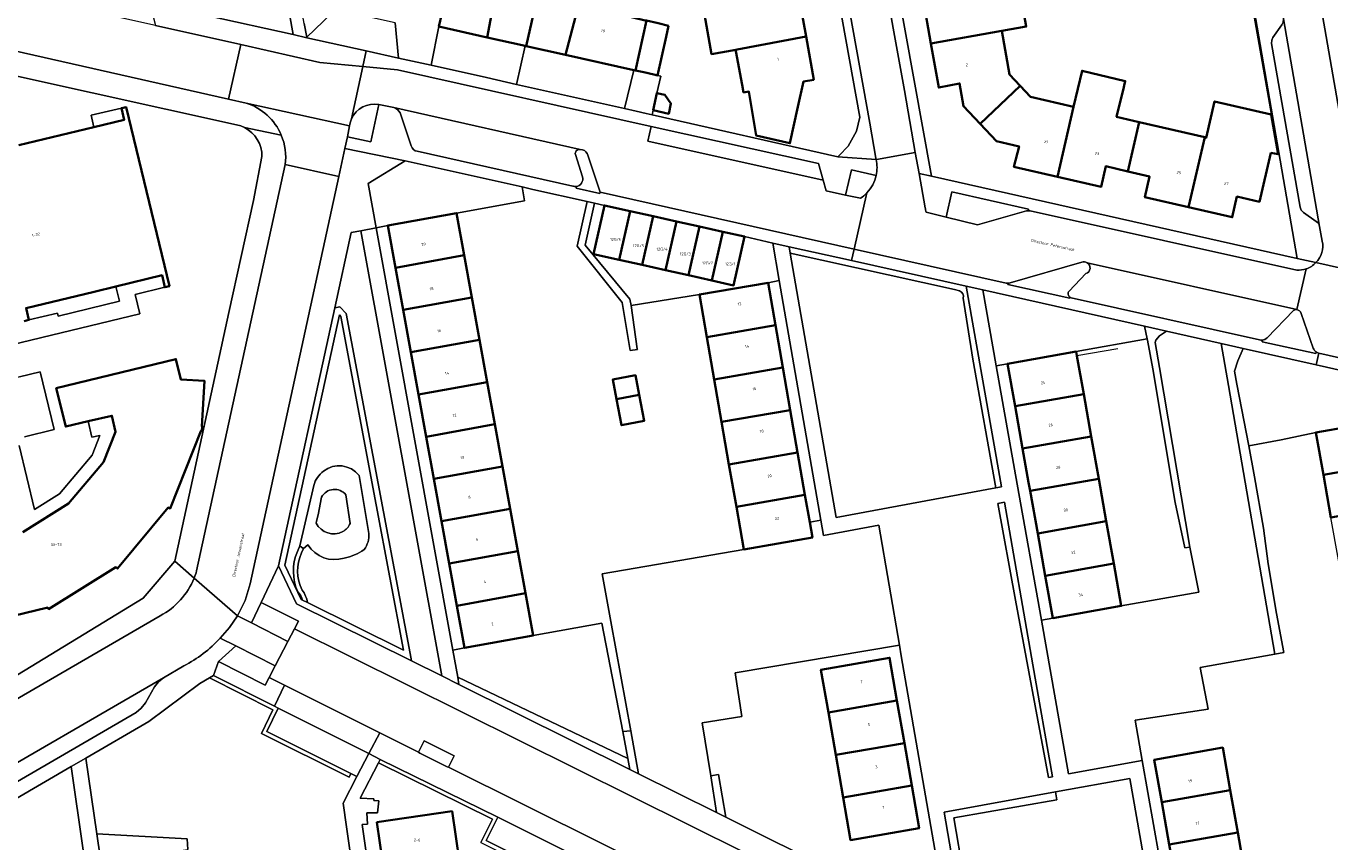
# Model space of a CAD drawing. Header units: metres. Extents: x 197700 to 204338, y 317132 to 325229.
# Tile 859 of 1056: x 203085 to 203250, y 320012 to 320115. Entities that reach past the tile are written whole.
import ezdxf
from ezdxf.enums import TextEntityAlignment as Align

# ---------------------------------------------------------------- set-up
doc = ezdxf.new("R2010")
doc.units = ezdxf.units.M
for name, color, linetype, lineweight in [('B-WE-GR-BEPLANTING_CULTUUR_BODEMBEDEKKER-GV', 90, 'Continuous', 18), ('B-WE-GR-BEPLANTING_CULTUUR_HEESTERS-GV', 90, 'Continuous', 18), ('B-WE-GR-BEPLANTING_CULTUUR_ROOS-GV', 90, 'Continuous', 18), ('B-WE-IE-TERREINAFSCHEIDING_KUNSTMATIG_HEKWERK-G', 20, 'IE-TERREINAFSCHEIDING-KUNSTMATIG', 18), ('B-WE-OG-BEBOUWING-GV', 7, 'Continuous', 35), ('B-WE-OG-BEBOUWING-T18', 10, 'Continuous', 18), ('B-WE-OG-TERREIN_CULTUURSCHEIDING-GV', 7, 'Continuous', 18), ('B-WE-OG-TERREIN_ERF-GV', 7, 'Continuous', 18), ('B-WE-OG-TOPOGRAFIE-T18', 10, 'Continuous', 18), ('B-WE-OG-WATER-GV', 130, 'Continuous', 18), ('B-WE-OG-WATER_GREPPEL-GV', 160, 'Continuous', 18), ('B-WE-OG-WATER_SLOOT-GV', 120, 'Continuous', 18), ('B-WE-VH-VERHARDING_ASFALT-GV', 252, 'Continuous', 18), ('B-WE-VH-VERHARDING_BETONSTRAATSTEEN-GV', 252, 'Continuous', 18), ('B-WE-VH-VERHARDING_GESLOTEN-GV', 252, 'Continuous', 18), ('B-WE-VH-VERHARDING_OPEN-GV', 252, 'Continuous', 18), ('B-WE-VH-VERHARDING_TEGEL-GV', 252, 'Continuous', 18)]:
    doc.layers.add(name, color=color, linetype=linetype, lineweight=lineweight)
doc.styles.add('NLCS-ISO-M200-T18', font='NLCS-ISO.ttf', dxfattribs={"height": 0.36})
doc.linetypes.add('IE-TERREINAFSCHEIDING-KUNSTMATIG', pattern='A,4,[82,NLCS.SHX,S=0.75,R=90,X=0,Y=0],4,-2', length=10)

msp = doc.modelspace()

# ---------------------------------------------------------------- linework, layer by layer
at = {"layer": 'B-WE-GR-BEPLANTING_CULTUUR_BODEMBEDEKKER-GV'}
for points in [[(203154.988, 320099.457, 0.542142), (203154.41, 320098.8)], [(203155.994, 320098.725, 0.2738649), (203155.3, 320099.4)], [(203155.296, 320096.003, -0.4734662), (203154.488, 320094.783)]]:
    msp.add_lwpolyline(points, format="xyb", dxfattribs=at)
for points in [[(203154.41, 320098.8), (203155.296, 320096.003)], [(203154.488, 320094.783), (203154.517, 320094.568), (203157.492, 320093.88), (203157.531, 320094.053), (203155.994, 320098.725)], [(203155.3, 320099.4), (203154.988, 320099.457)]]:
    msp.add_lwpolyline(points, dxfattribs=at)
for points in [[(203118.912, 320038.823), (203119.404, 320039.795), (203114.682, 320042.158), (203113.481, 320039.581), (203118.079, 320037.244)], [(203116.46, 320034.159), (203111.502, 320036.694), (203109.308, 320034.718), (203115.185, 320031.732), (203115.687, 320032.701)], [(203138.371, 320021.365), (203139.065, 320022.794), (203135.309, 320024.686), (203134.593, 320023.238), (203134.766, 320023.124), (203138.195, 320021.409)]]:
    msp.add_lwpolyline(points, close=True, dxfattribs=at)
at = {"layer": 'B-WE-GR-BEPLANTING_CULTUUR_HEESTERS-GV'}
for points in [[(203118.735, 320113.973), (203117.878, 320118.705), (203117.754, 320118.697), (203112.793, 320117.829), (203112.63, 320118.727), (203107.723, 320117.817), (203107.989, 320116.373)], [(203129.218, 320089.556), (203130.717, 320089.843), (203139.376, 320091.414), (203147.987, 320092.976), (203147.664, 320094.71), (203132.902, 320097.999), (203128.203, 320095.15)], [(203162.859, 320084.855), (203159.931, 320085.51), (203156.705, 320086.232), (203158.083, 320092.389), (203156.814, 320092.672), (203155.625, 320087.354), (203161.28, 320080.506), (203161.436, 320079.708), (203170.08, 320081.106), (203178.75, 320082.613), (203180.176, 320082.878), (203179.352, 320087.624), (203175.768, 320088.433), (203174.391, 320082.275), (203171.641, 320082.89), (203168.713, 320083.545), (203165.786, 320084.2)], [(203207.582, 320072.103), (203209.03, 320072.36), (203217.695, 320073.896), (203226.668, 320075.497), (203226.333, 320077.104), (203205.877, 320081.711)], [(203133.694, 320034.785), (203133.521, 320035.709), (203125.444, 320078.719), (203124.653, 320079.559), (203124.001, 320079.444), (203116.879, 320046.794), (203119.167, 320041.998)], [(203119.937, 320042.453), (203119.732, 320042.555), (203117.667, 320046.885), (203124.573, 320078.55), (203124.766, 320078.345), (203129.219, 320054.512), (203132.678, 320036.127), (203120.541, 320042.154)], [(203239.527, 320061.975), (203243.603, 320062.734), (203247.987, 320063.658), (203256.651, 320065.198), (203258.134, 320065.483), (203257.319, 320070.126), (203248.02, 320072.22), (203238.817, 320074.292), (203238.118, 320072.725), (203237.722, 320071.427), (203237.989, 320069.771)], [(203207.788, 320054.709), (203210.022, 320042.478), (203214.182, 320020.048), (203214.715, 320020.145), (203212.236, 320034.28), (203208.614, 320054.861)], [(203108.158, 320032.648), (203116.163, 320028.597), (203114.752, 320025.624), (203125.81, 320020.085), (203126.034, 320020.532), (203115.416, 320025.85), (203116.845, 320028.812), (203116.384, 320029.045), (203108.665, 320032.952)], [(203161.014, 320022.466), (203139.527, 320032.748), (203139.695, 320031.822), (203161.271, 320021.075)], [(203144.598, 320015.024), (203129.748, 320022.334), (203129.518, 320021.89), (203143.928, 320014.796), (203142.47, 320011.843), (203170.51, 319997.834), (203172.198, 320001.255), (203171.748, 320001.474), (203170.284, 319998.506), (203143.139, 320012.068)], [(203230.144, 319987.774), (203204.68, 320000.632), (203202.246, 320014.962), (203215.235, 320017.237), (203215.061, 320018.222), (203200.995, 320015.671), (203203.689, 319999.987), (203230.339, 319986.671)]]:
    msp.add_lwpolyline(points, close=True, dxfattribs=at)
for points in [[(203125.927, 320102.822), (203125.86, 320102.465), (203125.592, 320101.034), (203128.547, 320100.409), (203129.561, 320105.143)], [(203192.416, 320096.18), (203189.318, 320096.876), (203188.554, 320093.679), (203190.428, 320093.28)], [(203211.661, 320091.717), (203211.652, 320091.897), (203201.991, 320094.08), (203201.255, 320090.911)], [(203201.255, 320090.911), (203205.228, 320089.912), (203211.419, 320091.7)], [(203207.543, 320056.654), (203208.275, 320056.789), (203203.81, 320082.169), (203189.307, 320085.398), (203181.413, 320087.155), (203181.556, 320086.332), (203202.317, 320081.746), (203202.957, 320081.578)], [(203218.392, 320085.19), (203209.359, 320082.585)], [(203209.088, 320082.537), (203209.065, 320082.369), (203216.911, 320080.637), (203216.927, 320080.764)], [(203216.811, 320081.55), (203218.919, 320083.759)], [(203203.425, 320080.644), (203204.62, 320072.94), (203207.543, 320056.654)], [(203245.139, 320079.078), (203241.827, 320075.652)], [(203247.646, 320074.344), (203246.114, 320078.732)], [(203241.204, 320075.348), (203241.194, 320075.129), (203247.989, 320073.648), (203248.074, 320073.819)]]:
    msp.add_lwpolyline(points, dxfattribs=at)
for points in [[(203129.561, 320105.143, 0.3435449), (203126.108, 320103.331)], [(203126.108, 320103.331, 0.0444557), (203125.927, 320102.822)], [(203191.253, 320093.975, 0.1361789), (203192.416, 320096.18)], [(203190.428, 320093.28, 0.0578095), (203191.253, 320093.975)], [(203211.419, 320091.7, -0.0370077), (203211.661, 320091.717)], [(203219.096, 320085.13, 0.2442392), (203218.392, 320085.19)], [(203218.919, 320083.759, 0.6353538), (203219.096, 320085.13)], [(203209.359, 320082.585, -0.0663014), (203209.088, 320082.537)], [(203202.957, 320081.578, -0.3998282), (203203.425, 320080.644)], [(203216.927, 320080.764, -0.4784652), (203216.811, 320081.55)], [(203245.573, 320079.201, 0.1903255), (203245.139, 320079.078)], [(203246.114, 320078.732, 0.3128344), (203245.573, 320079.201)], [(203241.827, 320075.652, -0.1865154), (203241.204, 320075.348)], [(203248.074, 320073.819, -0.1586198), (203247.646, 320074.344)]]:
    msp.add_lwpolyline(points, format="xyb", dxfattribs=at)
at = {"layer": 'B-WE-GR-BEPLANTING_CULTUUR_ROOS-GV'}
msp.add_lwpolyline([(203133.694, 320034.785), (203137.505, 320032.893), (203127.283, 320089.186), (203126.074, 320088.95), (203124.001, 320079.444), (203124.653, 320079.559), (203125.444, 320078.719), (203133.521, 320035.709)], close=True, dxfattribs=at)
at = {"layer": 'B-WE-IE-TERREINAFSCHEIDING_KUNSTMATIG_HEKWERK-G'}
for points in [[(203236.476, 320116.398), (203240.002, 320117.025), (203242.325, 320103.891)], [(203222.939, 320074.249), (203217.787, 320073.377)], [(203227.38, 320071.733), (203230.218, 320054.829), (203231.431, 320049.066), (203232.054, 320049.167)], [(203239.527, 320061.975), (203243.603, 320062.734), (203247.987, 320063.658)], [(203242.815, 320035.658), (203243.951, 320035.863), (203243.021, 320040.766), (203241.968, 320047.046), (203241.353, 320051.586), (203240.237, 320058.045), (203239.527, 320061.975)], [(203223.395, 320041.732), (203233.201, 320043.462), (203232.054, 320049.167)], [(203234.362, 320028.689), (203233.373, 320033.958), (203242.815, 320035.658)]]:
    msp.add_lwpolyline(points, dxfattribs=at)
at = {"layer": 'B-WE-OG-BEBOUWING-GV'}
for points in [[(203139.04, 320122.942), (203139.426, 320122.86), (203138.021, 320116.509), (203137.531, 320116.62), (203137.163, 320114.997), (203143.274, 320113.632), (203144.933, 320122.64), (203144.297, 320122.783), (203139.95, 320123.761), (203139.287, 320123.91)], [(203148.184, 320112.535), (203150.163, 320121.282), (203150.201, 320121.455), (203144.933, 320122.64), (203143.274, 320113.632), (203148.058, 320112.563)], [(203199.33, 320112.868), (203208.303, 320114.45), (203211.387, 320114.993), (203209.913, 320123.368), (203206.816, 320122.823), (203200.493, 320121.71), (203200.984, 320118.919), (203198.345, 320118.454)], [(203150.201, 320121.455), (203150.163, 320121.282), (203148.184, 320112.535), (203153.15, 320111.425), (203155.47, 320120.269)], [(203163.235, 320115.78), (203160.266, 320116.462), (203160.779, 320119.075), (203155.47, 320120.269), (203153.15, 320111.425), (203161.785, 320109.496), (203161.984, 320109.452), (203163.377, 320115.747)], [(203182.59, 320119.059), (203173.711, 320117.362), (203173.76, 320117.092), (203170.722, 320116.542), (203171.612, 320111.509), (203174.672, 320112.05), (203174.87, 320112.085), (203183.551, 320113.736)], [(203166.189, 320115.101), (203164.848, 320115.409), (203163.377, 320115.747), (203161.984, 320109.452), (203163.055, 320109.212), (203164.311, 320108.932), (203164.789, 320108.825), (203165.878, 320113.705)], [(203175.488, 320107.608), (203175.663, 320106.659), (203176.327, 320106.778), (203177.258, 320101.213), (203181.519, 320100.235), (203182.521, 320104.849), (203183.213, 320108.043), (203184.537, 320108.28), (203183.551, 320113.736), (203174.87, 320112.085), (203174.672, 320112.05), (203174.702, 320111.885)], [(203210.625, 320107.508), (203209.285, 320108.922), (203208.303, 320114.45), (203199.33, 320112.868), (203200.315, 320107.281), (203202.962, 320107.81), (203203.463, 320104.917), (203205.546, 320102.711)], [(203223.754, 320107.532), (203223.89, 320108.099), (203218.449, 320109.403), (203217.374, 320104.859), (203215.326, 320095.992), (203220.833, 320094.72), (203221.436, 320097.331), (203224.206, 320096.683), (203225.666, 320102.924), (203222.809, 320103.591), (203223.706, 320107.334)], [(203210.625, 320107.508), (203205.546, 320102.711), (203207.628, 320100.506), (203210.472, 320099.845), (203209.819, 320097.264), (203215.326, 320095.992), (203217.374, 320104.859), (203211.931, 320106.13)], [(203164.223, 320104.411), (203166.195, 320103.973), (203166.484, 320105.279), (203165.689, 320106.355), (203164.704, 320106.574)], [(203242.297, 320099.041), (203243.218, 320098.845), (203242.325, 320103.891), (203235.178, 320105.524), (203234.132, 320100.947), (203233.933, 320100.994), (203231.892, 320092.151), (203237.41, 320090.877), (203238.012, 320093.489), (203240.842, 320092.835)], [(203225.666, 320102.924), (203224.206, 320096.683), (203226.976, 320096.035), (203226.374, 320093.424), (203231.892, 320092.151), (203233.933, 320100.994)], [(203161.32, 320091.665), (203158.083, 320092.389), (203156.705, 320086.232), (203159.931, 320085.51)], [(203131.686, 320084.501), (203140.345, 320086.072), (203139.376, 320091.414), (203130.717, 320089.843)], [(203162.859, 320084.855), (203164.248, 320091.01), (203161.32, 320091.665), (203159.931, 320085.51)], [(203164.248, 320091.01), (203162.859, 320084.855), (203165.786, 320084.2), (203167.175, 320090.355)], [(203167.175, 320090.355), (203165.786, 320084.2), (203168.713, 320083.545), (203170.102, 320089.7)], [(203171.641, 320082.89), (203173.03, 320089.045), (203170.102, 320089.7), (203168.713, 320083.545)], [(203171.641, 320082.89), (203174.391, 320082.275), (203175.768, 320088.433), (203173.03, 320089.045)], [(203140.345, 320086.072), (203131.686, 320084.501), (203132.655, 320079.159), (203141.314, 320080.73)], [(203171.014, 320075.737), (203179.684, 320077.244), (203178.75, 320082.613), (203170.08, 320081.106)], [(203133.624, 320073.817), (203142.284, 320075.388), (203141.314, 320080.73), (203132.655, 320079.159)], [(203171.948, 320070.368), (203180.617, 320071.876), (203179.684, 320077.244), (203171.014, 320075.737)], [(203142.284, 320075.388), (203133.624, 320073.817), (203134.593, 320068.475), (203143.253, 320070.046)], [(203218.645, 320068.535), (203217.787, 320073.377), (203217.695, 320073.896), (203209.03, 320072.36), (203209.98, 320066.999)], [(203162.465, 320068.428), (203161.985, 320070.904), (203159.128, 320070.35), (203159.607, 320067.874)], [(203180.617, 320071.876), (203171.948, 320070.368), (203172.881, 320065), (203181.551, 320066.507)], [(203135.562, 320063.134), (203144.222, 320064.705), (203143.253, 320070.046), (203134.593, 320068.475)], [(203159.607, 320067.874), (203160.244, 320064.591), (203163.101, 320065.144), (203162.465, 320068.428)], [(203210.93, 320061.638), (203219.595, 320063.174), (203218.645, 320068.535), (203209.98, 320066.999)], [(203173.815, 320059.631), (203182.485, 320061.139), (203181.551, 320066.507), (203172.881, 320065)], [(203144.222, 320064.705), (203135.562, 320063.134), (203136.532, 320057.792), (203145.191, 320059.363)], [(203257.604, 320059.838), (203256.651, 320065.198), (203247.987, 320063.658), (203248.94, 320058.297)], [(203219.595, 320063.174), (203210.93, 320061.638), (203211.688, 320057.359), (203211.88, 320056.278), (203220.545, 320057.813)], [(203182.485, 320061.139), (203173.815, 320059.631), (203174.748, 320054.263), (203183.418, 320055.77)], [(203146.16, 320054.021), (203145.191, 320059.363), (203136.532, 320057.792), (203137.501, 320052.45)], [(203257.604, 320059.838), (203248.94, 320058.297), (203249.893, 320052.937), (203258.557, 320054.478)], [(203221.495, 320052.453), (203220.545, 320057.813), (203211.88, 320056.278), (203212.83, 320050.917)], [(203183.418, 320055.77), (203174.748, 320054.263), (203175.682, 320048.894), (203184.352, 320050.402), (203184.019, 320052.316)], [(203138.47, 320047.108), (203147.129, 320048.679), (203146.16, 320054.021), (203137.501, 320052.45)], [(203213.78, 320045.556), (203222.445, 320047.092), (203221.495, 320052.453), (203212.83, 320050.917)], [(203147.129, 320048.679), (203138.47, 320047.108), (203139.439, 320041.766), (203148.098, 320043.337)], [(203222.445, 320047.092), (203213.78, 320045.556), (203214.73, 320040.196), (203223.395, 320041.732)], [(203149.067, 320037.996), (203148.098, 320043.337), (203139.439, 320041.766), (203140.408, 320036.425)], [(203195.042, 320029.789), (203194.107, 320035.176), (203185.437, 320033.671), (203186.373, 320028.284)], [(203187.308, 320022.898), (203195.978, 320024.403), (203195.042, 320029.789), (203186.373, 320028.284)], [(203195.978, 320024.403), (203187.308, 320022.898), (203188.243, 320017.51), (203196.913, 320019.016)], [(203228.506, 320016.921), (203237.172, 320018.454), (203236.223, 320023.818), (203227.557, 320022.285)], [(203196.913, 320019.016), (203188.243, 320017.51), (203189.178, 320012.125), (203197.848, 320013.63)], [(203229.456, 320011.557), (203238.122, 320013.09), (203237.172, 320018.454), (203228.506, 320016.921)], [(203140.223, 320006.161), (203138.826, 320015.773), (203129.33, 320014.389), (203130.845, 320003.957), (203140.342, 320005.341)], [(203229.456, 320011.557), (203230.405, 320006.193), (203239.071, 320007.726), (203238.122, 320013.09)]]:
    msp.add_lwpolyline(points, close=True, dxfattribs=at)
for points in [[(203084.754, 320077.756), (203085.349, 320077.899), (203084.984, 320079.402), (203093.569, 320081.468), (203096.342, 320082.134), (203102.163, 320083.546), (203102.509, 320082.04), (203103.108, 320082.183), (203097.646, 320104.792), (203097.043, 320104.674), (203097.398, 320103.218), (203093.562, 320102.296), (203084.062, 320100.011)], [(203077.783, 320039.131), (203087.712, 320041.528), (203087.834, 320041.342), (203096.326, 320046.635), (203096.539, 320046.469), (203102.956, 320054.165), (203103.211, 320054.068), (203107.058, 320063.838), (203107.163, 320063.817), (203107.292, 320064.423), (203107.19, 320064.445), (203107.526, 320070.219), (203104.532, 320070.388), (203103.915, 320072.947), (203088.796, 320069.273), (203090, 320064.418), (203092.84, 320065.08), (203095.84, 320065.779), (203096.301, 320063.743), (203094.764, 320059.937), (203090.351, 320054.672), (203084.567, 320051.057)]]:
    msp.add_lwpolyline(points, dxfattribs=at)
at = {"layer": 'B-WE-OG-TERREIN_CULTUURSCHEIDING-GV'}
for points in [[(203181.556, 320086.332), (203187.348, 320052.93), (203207.543, 320056.654), (203204.62, 320072.94), (203203.425, 320080.644)], [(203202.957, 320081.578), (203202.317, 320081.746), (203181.556, 320086.332)], [(203120.541, 320042.154), (203132.678, 320036.127), (203129.219, 320054.512), (203124.766, 320078.345), (203124.573, 320078.55), (203117.667, 320046.885), (203119.732, 320042.555), (203119.937, 320042.453)], [(203127.068, 320058.243), (203128.302, 320050.917)], [(203119.277, 320048.633), (203119.57, 320049.319), (203121.34, 320056.966)], [(203120.607, 320049.475), (203120.05, 320048.992), (203119.802, 320048.452)], [(203127.474, 320000), (203125.479, 320013.802), (203125.045, 320016.788), (203126.768, 320020.165), (203126.034, 320020.532), (203125.81, 320020.085), (203114.752, 320025.624), (203116.163, 320028.597), (203108.158, 320032.648), (203106.939, 320031.917), (203100.484, 320027.145), (203092.553, 320022.499), (203093.942, 320012.91), (203105.354, 320012.282), (203105.443, 320010.946)], [(203142.47, 320011.843), (203143.928, 320014.796), (203129.518, 320021.89), (203127.203, 320017.426), (203128.925, 320017.345), (203128.937, 320017.128), (203129.544, 320017.088), (203129.399, 320015.585), (203128.05, 320015.573), (203128.129, 320014.125), (203127.439, 320014.104), (203133.439, 319972.413)], [(203130.845, 320003.957), (203129.33, 320014.389), (203138.826, 320015.773), (203140.223, 320006.161)]]:
    msp.add_lwpolyline(points, dxfattribs=at)
for points in [[(203203.425, 320080.644, 0.3998282), (203202.957, 320081.578)], [(203122.567, 320058.79, -0.407528), (203127.068, 320058.243)], [(203121.34, 320056.966, -0.1694426), (203122.567, 320058.79)], [(203125.18, 320047.798, -0.3487924), (203120.607, 320049.475)], [(203128.302, 320050.917, -0.1940243), (203127.698, 320048.866)], [(203119.336, 320043.506, -0.2135672), (203119.277, 320048.633)], [(203119.802, 320048.452, 0.2293164), (203119.876, 320043.742)], [(203127.698, 320048.866, -0.1071538), (203125.18, 320047.798)], [(203119.937, 320042.453, 0.1087508), (203119.336, 320043.506)], [(203119.876, 320043.742, -0.1248418), (203120.541, 320042.154)]]:
    msp.add_lwpolyline(points, format="xyb", dxfattribs=at)
for points in [[(203234.362, 320028.689), (203233.373, 320033.958), (203242.815, 320035.658), (203236.934, 320069.6), (203236.029, 320074.92), (203229.117, 320076.483), (203228.244, 320075.898), (203227.744, 320075.344), (203227.689, 320075.057), (203228.243, 320071.884), (203232.054, 320049.167), (203233.201, 320043.462), (203223.395, 320041.732), (203214.73, 320040.196), (203213.29, 320039.941), (203216.739, 320020.51), (203226.043, 320022.188), (203225.133, 320027.308)], [(203171.507, 320020.273), (203170.427, 320026.967), (203175.446, 320027.756), (203174.598, 320033.269), (203195.346, 320036.764), (203192.753, 320051.936), (203185.77, 320050.648), (203185.435, 320052.577), (203184.019, 320052.316), (203184.352, 320050.402), (203175.682, 320048.894), (203157.793, 320045.79), (203158.894, 320039.776), (203161.401, 320025.964), (203162.387, 320020.519), (203172.249, 320015.607)], [(203140.408, 320036.425), (203138.911, 320036.145), (203139.527, 320032.748), (203161.014, 320022.466), (203160.383, 320025.874), (203157.741, 320039.57), (203149.067, 320037.996)], [(203090.696, 320021.441), (203083.699, 320017.361), (203077.706, 320014.047), (203075.826, 320012.861), (203074.982, 320008.375), (203074.838, 320007.613), (203083.101, 319993.085), (203089.072, 319982.588), (203091.773, 319977.839), (203093.87, 319978.187), (203094.444, 319978.283), (203096.814, 319978.677), (203096.78, 319978.923), (203093.765, 320000)], [(203215.061, 320018.222), (203215.235, 320017.237), (203202.246, 320014.962), (203204.68, 320000.632), (203230.144, 319987.774), (203227.988, 320000), (203224.472, 320019.929)]]:
    msp.add_lwpolyline(points, close=True, dxfattribs=at)
at = {"layer": 'B-WE-OG-TERREIN_ERF-GV'}
for points in [[(203166.189, 320115.101), (203165.878, 320113.705), (203164.789, 320108.825), (203165.184, 320108.737), (203164.704, 320106.574), (203165.689, 320106.355), (203166.484, 320105.279), (203166.195, 320103.973), (203164.223, 320104.411), (203164.092, 320103.83), (203187.58, 320098.538), (203187.74, 320098.705), (203188.88, 320099.888), (203189.919, 320101.787), (203190.352, 320103.525), (203178.968, 320166.716)], [(203188.382, 320157.074), (203199.397, 320096.059), (203245.638, 320085.669), (203245.636, 320085.678), (203240.182, 320117.107)], [(203209.913, 320123.368), (203211.387, 320114.993), (203208.303, 320114.45), (203209.285, 320108.922), (203210.625, 320107.508), (203211.931, 320106.13), (203217.374, 320104.859), (203218.449, 320109.403), (203223.89, 320108.099), (203223.754, 320107.532), (203223.706, 320107.334), (203222.809, 320103.591), (203225.666, 320102.924), (203233.933, 320100.994), (203234.132, 320100.947), (203235.178, 320105.524), (203242.325, 320103.891), (203243.218, 320098.845), (203242.297, 320099.041), (203240.842, 320092.835), (203238.012, 320093.489), (203237.41, 320090.877), (203231.892, 320092.151), (203226.374, 320093.424), (203226.976, 320096.035), (203224.206, 320096.683), (203221.436, 320097.331), (203220.833, 320094.72), (203215.326, 320095.992), (203209.819, 320097.264), (203210.472, 320099.845), (203207.628, 320100.506), (203205.546, 320102.711), (203203.463, 320104.917), (203202.962, 320107.81), (203200.315, 320107.281), (203199.33, 320112.868), (203198.345, 320118.454)], [(203182.59, 320119.059), (203183.551, 320113.736), (203184.537, 320108.28), (203183.213, 320108.043), (203182.521, 320104.849), (203181.519, 320100.235), (203177.258, 320101.213), (203176.327, 320106.778), (203175.663, 320106.659), (203175.488, 320107.608), (203174.702, 320111.885), (203174.672, 320112.05), (203171.612, 320111.509), (203170.722, 320116.542)], [(203120.14, 320115.366), (203120.451, 320113.675), (203124.605, 320117.601)], [(203131.634, 320115.452), (203132.05, 320111.012), (203136.17, 320110.098), (203137.163, 320114.997), (203137.531, 320116.62)], [(203111.975, 320102.482), (203084.035, 320108.698), (203076.271, 320110.45), (203074.733, 320110.524), (203073.221, 320110.233), (203072.694, 320110.072), (203072.472, 320109.972), (203072.283, 320109.821), (203072.044, 320109.403), (203072.037, 320108.923), (203072.507, 320106.968)], [(203084.062, 320100.011), (203093.562, 320102.296), (203093.19, 320103.794), (203097.043, 320104.674), (203097.646, 320104.792), (203103.108, 320082.183), (203102.509, 320082.04), (203098.761, 320081.133), (203099.368, 320078.691), (203083.152, 320074.758)], [(203072.175, 320025.882), (203099.787, 320042.708), (203103.763, 320047.417), (203110.612, 320078.854), (203113.717, 320093.019), (203114.798, 320098.557)], [(203084.104, 320062.011), (203086.051, 320053.939), (203089.221, 320055.928), (203093.315, 320060.813), (203094.285, 320063.306), (203093.295, 320063.08), (203092.84, 320065.08), (203090, 320064.418), (203088.796, 320069.273), (203103.915, 320072.947), (203104.532, 320070.388), (203107.526, 320070.219), (203107.19, 320064.445), (203107.292, 320064.423), (203107.163, 320063.817), (203107.058, 320063.838), (203103.211, 320054.068), (203102.956, 320054.165), (203096.539, 320046.469), (203096.326, 320046.635), (203087.834, 320041.342), (203087.712, 320041.528), (203077.783, 320039.131)], [(203084.137, 320070.709), (203086.776, 320071.332), (203088.537, 320064.049), (203084.783, 320063.127)], [(203255.844, 320010.438), (203253.982, 320021.423), (203255.181, 320021.645), (203253.705, 320031.498), (203252.752, 320036.858), (203251.799, 320042.218), (203250.846, 320047.577), (203249.893, 320052.937), (203248.94, 320058.297), (203247.987, 320063.658), (203243.603, 320062.734), (203239.527, 320061.975), (203240.237, 320058.045), (203241.353, 320051.586), (203241.968, 320047.046), (203243.021, 320040.766), (203243.951, 320035.863), (203242.815, 320035.658), (203233.373, 320033.958), (203234.362, 320028.689), (203225.133, 320027.308), (203226.043, 320022.188), (203231.746, 319989.836)], [(203229.456, 320011.557), (203228.506, 320016.921), (203227.557, 320022.285), (203236.223, 320023.818), (203237.172, 320018.454), (203238.122, 320013.09), (203239.071, 320007.726)]]:
    msp.add_lwpolyline(points, dxfattribs=at)
for points in [[(203127.976, 320111.916), (203132.05, 320111.012), (203131.634, 320115.452), (203125.719, 320116.762), (203124.605, 320117.601), (203120.451, 320113.675), (203120.468, 320113.582)], [(203148.058, 320112.563), (203143.274, 320113.632), (203137.163, 320114.997), (203136.17, 320110.098), (203143.166, 320108.545), (203146.962, 320107.69)], [(203148.184, 320112.535), (203148.058, 320112.563), (203146.962, 320107.69), (203160.602, 320104.616), (203161.785, 320109.496), (203153.15, 320111.425)], [(203162.08, 320104.283), (203163.329, 320104.002), (203164.092, 320103.83), (203164.223, 320104.411), (203164.704, 320106.574), (203165.184, 320108.737), (203164.789, 320108.825), (203164.311, 320108.932), (203163.055, 320109.212), (203161.984, 320109.452), (203161.785, 320109.496), (203160.602, 320104.616)], [(203097.043, 320104.674), (203093.19, 320103.794), (203093.562, 320102.296), (203097.398, 320103.218)], [(203145.191, 320059.363), (203146.16, 320054.021), (203147.129, 320048.679), (203148.098, 320043.337), (203149.067, 320037.996), (203157.741, 320039.57), (203160.383, 320025.874), (203161.401, 320025.964), (203158.894, 320039.776), (203157.793, 320045.79), (203175.682, 320048.894), (203174.748, 320054.263), (203173.815, 320059.631), (203172.881, 320065), (203171.948, 320070.368), (203171.014, 320075.737), (203170.08, 320081.106), (203161.436, 320079.708), (203162.22, 320074.262), (203162.235, 320074.156), (203161.311, 320074.043), (203160.335, 320080.099), (203154.645, 320087.226), (203155.88, 320092.88), (203149.031, 320094.406), (203147.664, 320094.71), (203147.987, 320092.976), (203139.376, 320091.414), (203140.345, 320086.072), (203141.314, 320080.73), (203142.284, 320075.388), (203143.253, 320070.046), (203144.222, 320064.705)], [(203179.684, 320077.244), (203180.617, 320071.876), (203181.551, 320066.507), (203182.485, 320061.139), (203183.418, 320055.77), (203184.019, 320052.316), (203185.435, 320052.577), (203180.176, 320082.878), (203178.75, 320082.613)], [(203220.545, 320057.813), (203221.495, 320052.453), (203222.445, 320047.092), (203223.395, 320041.732), (203233.201, 320043.462), (203232.054, 320049.167), (203231.431, 320049.066), (203230.218, 320054.829), (203227.38, 320071.733), (203226.701, 320075.339), (203226.668, 320075.497), (203217.695, 320073.896), (203217.787, 320073.377), (203218.645, 320068.535), (203219.595, 320063.174)], [(203212.83, 320050.917), (203211.88, 320056.278), (203211.688, 320057.359), (203210.93, 320061.638), (203209.98, 320066.999), (203209.03, 320072.36), (203207.582, 320072.103), (203210.242, 320057.117), (203213.29, 320039.941), (203214.73, 320040.196), (203213.78, 320045.556)], [(203162.465, 320068.428), (203163.101, 320065.144), (203160.244, 320064.591), (203159.607, 320067.874), (203159.128, 320070.35), (203161.985, 320070.904)], [(203171.507, 320020.273), (203172.505, 320020.432), (203173.407, 320015.031), (203201.55, 320001.013), (203195.574, 320035.43), (203195.346, 320036.764), (203174.598, 320033.269), (203175.446, 320027.756), (203170.427, 320026.967)], [(203186.373, 320028.284), (203185.437, 320033.671), (203194.107, 320035.176), (203195.042, 320029.789), (203195.978, 320024.403), (203196.913, 320019.016), (203197.848, 320013.63), (203189.178, 320012.125), (203188.243, 320017.51), (203187.308, 320022.898)]]:
    msp.add_lwpolyline(points, close=True, dxfattribs=at)
for points in [[(203112.57, 320102.234, 0.0397374), (203111.975, 320102.482)], [(203114.798, 320098.557, 0.2836517), (203112.57, 320102.234)]]:
    msp.add_lwpolyline(points, format="xyb", dxfattribs=at)
at = {"layer": 'B-WE-OG-WATER-GV'}
for points in [[(203125.406, 320055.782, 0.5420016), (203122.337, 320055.489)], [(203121.635, 320052.205, 0.4137797), (203125.022, 320051.138)], [(203125.022, 320051.138, 0.1577766), (203125.946, 320052.173)]]:
    msp.add_lwpolyline(points, format="xyb", dxfattribs=at)
for points in [[(203122.337, 320055.489), (203121.88, 320053.248)], [(203125.946, 320052.173), (203125.406, 320055.782)], [(203121.88, 320053.248), (203121.671, 320052.475), (203121.635, 320052.205)]]:
    msp.add_lwpolyline(points, dxfattribs=at)
at = {"layer": 'B-WE-OG-WATER_GREPPEL-GV'}
for points in [[(203119.802, 320048.452), (203120.05, 320048.992), (203119.839, 320049.144), (203119.57, 320049.319), (203119.277, 320048.633)], [(203119.937, 320042.453), (203120.541, 320042.154)]]:
    msp.add_lwpolyline(points, dxfattribs=at)
for points in [[(203119.277, 320048.633, 0.2135672), (203119.336, 320043.506)], [(203119.876, 320043.742, -0.2293164), (203119.802, 320048.452)], [(203119.336, 320043.506, -0.1087508), (203119.937, 320042.453)], [(203120.541, 320042.154, 0.1248418), (203119.876, 320043.742)]]:
    msp.add_lwpolyline(points, format="xyb", dxfattribs=at)
at = {"layer": 'B-WE-OG-WATER_SLOOT-GV'}
for points in [[(203127.068, 320058.243, 0.407528), (203122.567, 320058.79)], [(203122.567, 320058.79, 0.1694426), (203121.34, 320056.966)], [(203122.337, 320055.489, -0.5420016), (203125.406, 320055.782)], [(203125.022, 320051.138, -0.4137797), (203121.635, 320052.205)], [(203125.946, 320052.173, -0.1577766), (203125.022, 320051.138)], [(203120.607, 320049.475, 0.3487924), (203125.18, 320047.798)], [(203127.698, 320048.866, 0.1940243), (203128.302, 320050.917)], [(203125.18, 320047.798, 0.1071538), (203127.698, 320048.866)]]:
    msp.add_lwpolyline(points, format="xyb", dxfattribs=at)
for points in [[(203128.302, 320050.917), (203127.068, 320058.243)], [(203121.34, 320056.966), (203119.57, 320049.319), (203119.839, 320049.144), (203120.05, 320048.992), (203120.607, 320049.475)], [(203121.635, 320052.205), (203121.671, 320052.475), (203121.88, 320053.248), (203122.337, 320055.489)], [(203125.406, 320055.782), (203125.946, 320052.173)]]:
    msp.add_lwpolyline(points, dxfattribs=at)
at = {"layer": 'B-WE-VH-VERHARDING_ASFALT-GV'}
for points in [[(203125.281, 320099.586), (203125.592, 320101.034), (203125.86, 320102.465), (203112.79, 320105.311)], [(203117.726, 320097.535), (203124.524, 320096.055), (203125.281, 320099.586)], [(203106.231, 320045.261), (203111.703, 320040.479), (203112.662, 320042.433), (203113.304, 320044.514), (203124.524, 320096.055), (203117.726, 320097.535), (203106.539, 320046.167)]]:
    msp.add_lwpolyline(points, dxfattribs=at)
for points in [[(203112.79, 320105.311, -0.2211081), (203117.238, 320101.262)], [(203117.238, 320101.262, -0.134002), (203117.726, 320097.535)], [(203106.539, 320046.167, -0.0244578), (203106.231, 320045.261)]]:
    msp.add_lwpolyline(points, format="xyb", dxfattribs=at)
at = {"layer": 'B-WE-VH-VERHARDING_BETONSTRAATSTEEN-GV'}
for points in [[(203176.673, 320185.694), (203178.96, 320172.996), (203191.611, 320102.786), (203192.373, 320098.351), (203192.394, 320098.269), (203192.413, 320098.186), (203192.441, 320098.183), (203197.365, 320099.072), (203195.976, 320106.925), (203186.871, 320157.308), (203182.486, 320181.476), (203182.137, 320183.448), (203182.096, 320183.813), (203182.136, 320184.219), (203182.344, 320185.203)], [(203238.468, 320169.356), (203238.406, 320169.076), (203236.856, 320162.046), (203236.639, 320159.733), (203236.729, 320157.221), (203243.879, 320115.978), (203248.459, 320089.735), (203248.462, 320089.723), (203248.799, 320087.862)], [(203253.719, 320088.335), (203241.784, 320156.874)], [(203248.459, 320089.735), (203243.879, 320115.978), (203243.861, 320115.566), (203243.692, 320115.235), (203242.553, 320113.612), (203242.41, 320113.276), (203242.394, 320112.844), (203245.985, 320092.147), (203246.145, 320091.789), (203246.421, 320091.506)], [(203126.108, 320103.331), (203127.536, 320109.937), (203122.123, 320110.47), (203112.107, 320112.71), (203110.576, 320105.81), (203112.79, 320105.311)], [(203190.428, 320093.28), (203188.554, 320093.679), (203186.084, 320094.205), (203185.714, 320095.565), (203163.549, 320100.501), (203163.967, 320102.376), (203131.92, 320109.506), (203127.536, 320109.937), (203126.108, 320103.331)], [(203112.79, 320105.311), (203125.86, 320102.465), (203125.927, 320102.822)], [(203129.561, 320105.143), (203131.447, 320104.745), (203154.988, 320099.457), (203155.3, 320099.4)], [(203154.988, 320099.457), (203131.447, 320104.745)], [(203132.248, 320104.076), (203133.667, 320099.904)], [(203134.407, 320099.223), (203154.084, 320094.83)], [(203155.296, 320096.003), (203154.41, 320098.8)], [(203155.994, 320098.725), (203157.531, 320094.053), (203189.639, 320086.861)], [(203198.604, 320092.067), (203197.836, 320096.411), (203197.365, 320099.072), (203192.441, 320098.183), (203192.413, 320098.186)], [(203189.639, 320086.861), (203191.253, 320093.975)], [(203191.253, 320093.975), (203189.639, 320086.861), (203208.84, 320082.56)], [(203211.419, 320091.7), (203205.228, 320089.912), (203201.255, 320090.911), (203198.735, 320091.545)], [(203245.563, 320084.206), (203211.883, 320091.7)], [(203246.421, 320091.506), (203248.038, 320090.354)], [(203248, 320085.147), (203253.421, 320083.922), (203253.452, 320084.123), (203253.656, 320085.283), (203253.756, 320085.985)], [(203209.359, 320082.585), (203218.392, 320085.19)], [(203245.573, 320079.201), (203219.096, 320085.13)], [(203219.096, 320085.13), (203245.573, 320079.201), (203246.752, 320084.357)], [(203246.752, 320084.357), (203245.573, 320079.201)], [(203252.957, 320080.727), (203253.19, 320082.45), (203253.421, 320083.922), (203248, 320085.147)], [(203218.919, 320083.759), (203216.811, 320081.55)], [(203217.065, 320080.708), (203240.849, 320075.383)], [(203241.827, 320075.652), (203245.139, 320079.078)], [(203246.114, 320078.732), (203247.646, 320074.344)], [(203248.381, 320073.682), (203267.369, 320069.415)]]:
    msp.add_lwpolyline(points, dxfattribs=at)
for points in [[(203126.108, 320103.331, -0.3435449), (203129.561, 320105.143)], [(203131.447, 320104.745, -0.2263531), (203132.248, 320104.076)], [(203125.927, 320102.822, -0.0444557), (203126.108, 320103.331)], [(203133.667, 320099.904, 0.330215), (203134.407, 320099.223)], [(203154.41, 320098.8, -0.542142), (203154.988, 320099.457)], [(203155.3, 320099.4, -0.2738649), (203155.994, 320098.725)], [(203192.413, 320098.186, -0.1081752), (203192.416, 320096.18)], [(203154.488, 320094.783, 0.4734662), (203155.296, 320096.003)], [(203192.416, 320096.18, -0.1361789), (203191.253, 320093.975)], [(203154.084, 320094.83, 0.1067197), (203154.488, 320094.783)], [(203191.253, 320093.975, -0.0578095), (203190.428, 320093.28)], [(203198.735, 320091.545, -0.0342573), (203198.604, 320092.067)], [(203211.661, 320091.717, 0.0370077), (203211.419, 320091.7)], [(203211.883, 320091.7, 0.0313479), (203211.661, 320091.717)], [(203248.038, 320090.354, -0.2019265), (203248.459, 320089.735)], [(203248.799, 320087.862, -0.2435095), (203248, 320085.147)], [(203218.392, 320085.19, -0.2442392), (203219.096, 320085.13)], [(203219.096, 320085.13, -0.6353538), (203218.919, 320083.759)], [(203246.752, 320084.357, -0.0984169), (203245.563, 320084.206)], [(203248, 320085.147, -0.1220213), (203246.752, 320084.357)], [(203208.84, 320082.56, 0.06071), (203209.088, 320082.537)], [(203209.088, 320082.537, 0.0663014), (203209.359, 320082.585)], [(203216.811, 320081.55, 0.4784652), (203216.927, 320080.764)], [(203216.927, 320080.764, 0.0723174), (203217.065, 320080.708)], [(203245.139, 320079.078, -0.1903255), (203245.573, 320079.201)], [(203245.573, 320079.201, -0.3128344), (203246.114, 320078.732)], [(203241.204, 320075.348, 0.1865154), (203241.827, 320075.652)], [(203240.849, 320075.383, 0.1045987), (203241.204, 320075.348)], [(203247.646, 320074.344, 0.1586198), (203248.074, 320073.819)], [(203248.074, 320073.819, 0.0758112), (203248.381, 320073.682)]]:
    msp.add_lwpolyline(points, format="xyb", dxfattribs=at)
for points in [[(203185.714, 320095.565), (203185.143, 320097.664), (203163.967, 320102.376), (203163.549, 320100.501)], [(203102.332, 320032.665), (203076.741, 320017.803), (203077.661, 320018.156), (203078.453, 320018.303), (203081.04, 320018.325), (203081.823, 320018.496), (203082.578, 320018.77), (203098.88, 320028.263), (203099.517, 320028.832), (203100.078, 320029.479), (203101.206, 320031.502), (203101.703, 320032.146)], [(203126.768, 320020.165), (203128.293, 320023.065), (203116.845, 320028.812), (203115.416, 320025.85), (203126.034, 320020.532)], [(203171.748, 320001.474), (203144.598, 320015.024), (203143.139, 320012.068), (203170.284, 319998.506)]]:
    msp.add_lwpolyline(points, close=True, dxfattribs=at)
at = {"layer": 'B-WE-VH-VERHARDING_GESLOTEN-GV'}
msp.add_lwpolyline([(203077.163, 320113.346), (203110.576, 320105.81), (203112.107, 320112.71), (203101.319, 320115.122), (203094.296, 320116.701), (203082.32, 320119.393)], dxfattribs=at)
at = {"layer": 'B-WE-VH-VERHARDING_OPEN-GV'}
for points in [[(203073.634, 320113.377), (203072.283, 320109.821), (203072.472, 320109.972), (203072.694, 320110.072), (203073.221, 320110.233), (203074.733, 320110.524), (203076.271, 320110.45), (203084.035, 320108.698), (203111.975, 320102.482)], [(203112.79, 320105.311), (203110.576, 320105.81), (203077.163, 320113.346)], [(203112.57, 320102.234), (203117.238, 320101.262)], [(203084.783, 320063.127), (203088.537, 320064.049), (203086.776, 320071.332), (203084.137, 320070.709), (203082.135, 320070.088), (203079.482, 320079.968), (203078.513, 320079.824), (203076.727, 320087.708), (203079.728, 320088.519), (203080.043, 320088.669), (203077.73, 320098.22), (203073.701, 320097.127)], [(203083.152, 320074.758), (203099.368, 320078.691), (203098.761, 320081.133), (203102.509, 320082.04), (203102.163, 320083.546), (203096.342, 320082.134), (203096.794, 320080.27), (203089.054, 320078.391), (203088.975, 320078.774), (203085.349, 320077.899), (203084.754, 320077.756)], [(203084.567, 320051.057), (203090.351, 320054.672), (203094.764, 320059.937), (203096.301, 320063.743), (203095.84, 320065.779), (203092.84, 320065.08), (203093.295, 320063.08), (203094.285, 320063.306), (203093.315, 320060.813), (203089.221, 320055.928), (203086.051, 320053.939), (203084.104, 320062.011)]]:
    msp.add_lwpolyline(points, dxfattribs=at)
for points in [[(203117.238, 320101.262, 0.2211081), (203112.79, 320105.311)], [(203111.975, 320102.482, -0.0397374), (203112.57, 320102.234)]]:
    msp.add_lwpolyline(points, format="xyb", dxfattribs=at)
for points in [[(203160.335, 320080.099), (203161.311, 320074.043), (203162.235, 320074.156), (203162.22, 320074.262), (203161.436, 320079.708), (203161.28, 320080.506), (203155.625, 320087.354), (203156.814, 320092.672), (203155.88, 320092.88), (203154.645, 320087.226)], [(203133.624, 320073.817), (203132.655, 320079.159), (203131.686, 320084.501), (203130.717, 320089.843), (203129.218, 320089.556), (203138.911, 320036.145), (203140.408, 320036.425), (203139.439, 320041.766), (203138.47, 320047.108), (203137.501, 320052.45), (203136.532, 320057.792), (203135.562, 320063.134), (203134.593, 320068.475)], [(203096.342, 320082.134), (203093.569, 320081.468), (203084.984, 320079.402), (203085.349, 320077.899), (203088.975, 320078.774), (203089.054, 320078.391), (203096.794, 320080.27)], [(203227.38, 320071.733), (203230.218, 320054.829), (203231.431, 320049.066), (203232.054, 320049.167), (203228.243, 320071.884), (203227.689, 320075.057), (203227.744, 320075.344), (203228.244, 320075.898), (203229.117, 320076.483), (203226.333, 320077.104), (203226.668, 320075.497), (203226.701, 320075.339)], [(203242.815, 320035.658), (203243.951, 320035.863), (203243.021, 320040.766), (203241.968, 320047.046), (203241.353, 320051.586), (203240.237, 320058.045), (203239.527, 320061.975), (203237.989, 320069.771), (203237.722, 320071.427), (203238.118, 320072.725), (203238.817, 320074.292), (203236.029, 320074.92), (203236.934, 320069.6)], [(203116.384, 320029.045), (203117.641, 320031.723), (203115.687, 320032.701), (203115.185, 320031.732), (203109.308, 320034.718), (203108.665, 320032.952)], [(203128.293, 320023.065), (203129.748, 320022.334), (203144.598, 320015.024), (203171.748, 320001.474), (203172.198, 320001.255), (203172.409, 320001.152), (203174.564, 319999.993), (203186.609, 319993.993), (203192.984, 319990.817), (203215.302, 319979.769), (203215.74, 319979.527), (203215.955, 319979.409), (203218.081, 319978.337), (203220.506, 319977.127), (203226.703, 319974.034), (203228.026, 319976.685), (203192.073, 319994.602), (203186.948, 319997.157), (203138.371, 320021.365), (203138.195, 320021.409), (203134.766, 320023.124), (203134.593, 320023.238), (203129.678, 320025.698)], [(203161.271, 320021.075), (203162.387, 320020.519), (203161.401, 320025.964), (203160.383, 320025.874), (203161.014, 320022.466)], [(203172.505, 320020.432), (203171.507, 320020.273), (203172.249, 320015.607), (203173.407, 320015.031)], [(203104.75, 319968.267), (203102.338, 319967.92), (203100.838, 319978.347), (203099.339, 319988.777), (203097.839, 319999.206), (203096.339, 320009.634), (203105.443, 320010.946), (203105.354, 320012.282), (203093.942, 320012.91), (203099.536, 319974.266), (203099.557, 319974.183), (203101.171, 319967.757), (203101.651, 319966.223), (203101.667, 319966.156), (203104.932, 319967.363)]]:
    msp.add_lwpolyline(points, close=True, dxfattribs=at)
at = {"layer": 'B-WE-VH-VERHARDING_TEGEL-GV'}
for points in [[(203195.976, 320106.925), (203197.365, 320099.072), (203197.836, 320096.411), (203199.397, 320096.059), (203188.382, 320157.074), (203190.322, 320157.428), (203186.118, 320180.936), (203183.982, 320186.63)], [(203182.344, 320185.203), (203182.136, 320184.219), (203182.096, 320183.813), (203182.137, 320183.448), (203182.486, 320181.476), (203182.649, 320181.05), (203182.915, 320180.822), (203184.558, 320179.675), (203184.834, 320179.397), (203184.989, 320179.038), (203188.354, 320160.501), (203188.374, 320160.127), (203188.164, 320159.743), (203187.031, 320158.107), (203186.888, 320157.774), (203186.871, 320157.308), (203195.976, 320106.925)], [(203178.968, 320166.716), (203190.352, 320103.525), (203189.919, 320101.787), (203188.88, 320099.888), (203187.74, 320098.705), (203187.58, 320098.538), (203192.413, 320098.186), (203192.394, 320098.269), (203192.373, 320098.351), (203191.611, 320102.786), (203178.96, 320172.996)], [(203248.038, 320090.354), (203246.421, 320091.506), (203246.145, 320091.789), (203245.985, 320092.147), (203242.394, 320112.844), (203242.41, 320113.276), (203242.553, 320113.612), (203243.692, 320115.235), (203243.861, 320115.566), (203243.879, 320115.978), (203236.729, 320157.221), (203236.639, 320159.733), (203236.856, 320162.046), (203238.406, 320169.076)], [(203241.784, 320156.874), (203253.719, 320088.335)], [(203235.529, 320155.355), (203242.13, 320117.492), (203240.182, 320117.107), (203245.636, 320085.678), (203248, 320085.147)], [(203132.05, 320111.012), (203127.976, 320111.916), (203127.536, 320109.937), (203131.92, 320109.506), (203163.967, 320102.376), (203185.143, 320097.664), (203185.714, 320095.565), (203186.084, 320094.205), (203188.554, 320093.679), (203189.318, 320096.876), (203192.416, 320096.18)], [(203192.413, 320098.186), (203187.58, 320098.538), (203164.092, 320103.83), (203163.329, 320104.002), (203162.08, 320104.283), (203160.602, 320104.616), (203146.962, 320107.69), (203143.166, 320108.545), (203136.17, 320110.098), (203132.05, 320111.012)], [(203131.447, 320104.745), (203129.561, 320105.143), (203128.547, 320100.409), (203125.592, 320101.034), (203125.281, 320099.586), (203132.902, 320097.999), (203147.664, 320094.71), (203149.031, 320094.406), (203155.88, 320092.88), (203156.814, 320092.672), (203158.083, 320092.389), (203161.32, 320091.665), (203164.248, 320091.01)], [(203133.667, 320099.904), (203132.248, 320104.076)], [(203117.238, 320101.262), (203112.57, 320102.234)], [(203154.084, 320094.83), (203134.407, 320099.223)], [(203114.798, 320098.557), (203113.717, 320093.019), (203110.612, 320078.854), (203103.763, 320047.417), (203106.231, 320045.261)], [(203106.539, 320046.167), (203117.726, 320097.535)], [(203248, 320085.147), (203245.636, 320085.678), (203245.638, 320085.669), (203199.397, 320096.059), (203197.836, 320096.411), (203198.604, 320092.067)], [(203164.248, 320091.01), (203167.175, 320090.355), (203170.102, 320089.7), (203173.03, 320089.045), (203175.768, 320088.433), (203179.352, 320087.624), (203181.413, 320087.155), (203189.307, 320085.398), (203189.639, 320086.861), (203157.531, 320094.053), (203157.492, 320093.88), (203154.517, 320094.568), (203154.488, 320094.783)], [(203198.735, 320091.545), (203201.255, 320090.911), (203201.991, 320094.08), (203211.652, 320091.897), (203211.661, 320091.717)], [(203211.883, 320091.7), (203245.563, 320084.206)], [(203248.799, 320087.862), (203248.462, 320089.723), (203248.459, 320089.735)], [(203231.746, 319989.836), (203226.043, 320022.188), (203216.739, 320020.51), (203213.29, 320039.941), (203210.242, 320057.117), (203207.582, 320072.103), (203205.877, 320081.711), (203203.81, 320082.169), (203208.275, 320056.789), (203207.543, 320056.654), (203187.348, 320052.93), (203181.556, 320086.332), (203181.413, 320087.155), (203179.352, 320087.624), (203180.176, 320082.878), (203185.435, 320052.577), (203185.77, 320050.648), (203192.753, 320051.936), (203195.346, 320036.764), (203195.574, 320035.43), (203201.55, 320001.013)], [(203208.84, 320082.56), (203189.639, 320086.861), (203189.307, 320085.398), (203203.81, 320082.169), (203205.877, 320081.711), (203226.333, 320077.104), (203229.117, 320076.483), (203236.029, 320074.92), (203238.817, 320074.292), (203248.02, 320072.22), (203248.381, 320073.682)], [(203216.927, 320080.764), (203216.911, 320080.637), (203209.065, 320082.369), (203209.088, 320082.537)], [(203240.849, 320075.383), (203217.065, 320080.708)], [(203248.074, 320073.819), (203247.989, 320073.648), (203241.194, 320075.129), (203241.204, 320075.348)], [(203267.369, 320069.415), (203248.381, 320073.682), (203248.02, 320072.22), (203257.319, 320070.126), (203259.352, 320069.701), (203281.89, 320064.636), (203283.955, 320064.166), (203303.95, 320059.671), (203304.216, 320060.97), (203299.911, 320061.949), (203300.168, 320062.203)], [(203106.231, 320045.261), (203103.763, 320047.417), (203099.787, 320042.708), (203072.175, 320025.882), (203067.489, 320023.181), (203068.665, 320021.188), (203070.479, 320022.242), (203074.157, 320024.375), (203101.921, 320040.496)], [(203109.502, 320037.67), (203110.693, 320039.003), (203111.703, 320040.479), (203106.231, 320045.261)], [(203101.921, 320040.496), (203074.157, 320024.375), (203070.479, 320022.242), (203073.996, 320016.195), (203076.741, 320017.803), (203102.332, 320032.665), (203104.925, 320034.174)], [(203092.553, 320022.499), (203100.484, 320027.145), (203106.939, 320031.917), (203108.158, 320032.648), (203108.665, 320032.952), (203109.308, 320034.718), (203111.502, 320036.694), (203109.502, 320037.67)], [(203104.925, 320034.174), (203102.332, 320032.665), (203101.703, 320032.146), (203101.206, 320031.502), (203100.078, 320029.479), (203099.517, 320028.832), (203098.88, 320028.263), (203082.578, 320018.77), (203081.823, 320018.496), (203081.04, 320018.325), (203078.453, 320018.303), (203077.661, 320018.156), (203076.741, 320017.803), (203073.996, 320016.195), (203071.292, 320014.611), (203074.982, 320008.375), (203075.826, 320012.861), (203077.706, 320014.047), (203083.699, 320017.361), (203090.696, 320021.441), (203092.553, 320022.499)], [(203133.439, 319972.413), (203127.439, 320014.104), (203128.129, 320014.125), (203128.05, 320015.573), (203129.399, 320015.585), (203129.544, 320017.088), (203128.937, 320017.128), (203128.925, 320017.345), (203127.203, 320017.426), (203129.518, 320021.89), (203129.748, 320022.334), (203128.293, 320023.065), (203126.768, 320020.165), (203125.045, 320016.788), (203125.479, 320013.802), (203127.474, 320000)], [(203203.689, 319999.987), (203200.995, 320015.671), (203215.061, 320018.222), (203224.472, 320019.929), (203227.988, 320000)]]:
    msp.add_lwpolyline(points, dxfattribs=at)
for points in [[(203117.754, 320118.697), (203117.878, 320118.705), (203118.735, 320113.973), (203120.468, 320113.582), (203120.451, 320113.675), (203120.14, 320115.366), (203118.082, 320126.552), (203115.263, 320141.873), (203114.677, 320145.058), (203111.466, 320162.517), (203111.097, 320164.52), (203109.51, 320163.467)], [(203120.468, 320113.582), (203118.735, 320113.973), (203107.989, 320116.373), (203107.433, 320116.497), (203100.571, 320118.03), (203101.319, 320115.122), (203112.107, 320112.71), (203122.123, 320110.47), (203127.536, 320109.937), (203127.976, 320111.916)], [(203114.682, 320042.158), (203116.879, 320046.794), (203124.001, 320079.444), (203126.074, 320088.95), (203127.283, 320089.186), (203129.218, 320089.556), (203128.203, 320095.15), (203132.902, 320097.999), (203125.281, 320099.586), (203124.524, 320096.055), (203113.304, 320044.514), (203112.662, 320042.433), (203111.703, 320040.479), (203113.481, 320039.581)], [(203139.527, 320032.748), (203138.911, 320036.145), (203129.218, 320089.556), (203127.283, 320089.186), (203137.505, 320032.893), (203139.695, 320031.822)], [(203207.788, 320054.709), (203208.614, 320054.861), (203212.236, 320034.28), (203214.715, 320020.145), (203214.182, 320020.048), (203210.022, 320042.478)], [(203162.387, 320020.519), (203161.271, 320021.075), (203139.695, 320031.822), (203137.505, 320032.893), (203133.694, 320034.785), (203119.167, 320041.998), (203116.879, 320046.794), (203114.682, 320042.158), (203119.404, 320039.795), (203118.912, 320038.823), (203190.082, 320003.44), (203190.184, 320003.586), (203195.428, 320000.984), (203195.36, 320000.837), (203231.171, 319982.985), (203232.488, 319985.624), (203230.339, 319986.671), (203203.689, 319999.987), (203201.55, 320001.013), (203173.407, 320015.031), (203172.249, 320015.607)], [(203111.703, 320040.479), (203110.693, 320039.003), (203109.502, 320037.67), (203111.502, 320036.694), (203116.46, 320034.159), (203118.079, 320037.244), (203113.481, 320039.581)], [(203188.651, 320000.193), (203188.498, 320000.271), (203190.082, 320003.44), (203118.912, 320038.823), (203118.079, 320037.244), (203116.46, 320034.159), (203115.687, 320032.701), (203117.641, 320031.723), (203129.678, 320025.698), (203134.593, 320023.238), (203135.309, 320024.686), (203139.065, 320022.794), (203138.371, 320021.365), (203186.948, 319997.157)], [(203129.678, 320025.698), (203117.641, 320031.723), (203116.384, 320029.045), (203116.845, 320028.812), (203128.293, 320023.065)], [(203102.027, 319964.627), (203101.667, 319966.156), (203101.651, 319966.223), (203101.171, 319967.757), (203099.557, 319974.183), (203099.536, 319974.266), (203093.942, 320012.91), (203092.553, 320022.499), (203090.696, 320021.441), (203093.765, 320000), (203096.78, 319978.923), (203096.814, 319978.677), (203097.021, 319977.179), (203097.046, 319976.999), (203097.618, 319973.656), (203100.135, 319966.054), (203100.707, 319964.365), (203101.632, 319964.549)]]:
    msp.add_lwpolyline(points, close=True, dxfattribs=at)
for points in [[(203132.248, 320104.076, 0.2263531), (203131.447, 320104.745)], [(203112.57, 320102.234, -0.2836517), (203114.798, 320098.557)], [(203117.726, 320097.535, 0.134002), (203117.238, 320101.262)], [(203134.407, 320099.223, -0.330215), (203133.667, 320099.904)], [(203192.416, 320096.18, 0.1081752), (203192.413, 320098.186)], [(203154.488, 320094.783, -0.1067197), (203154.084, 320094.83)], [(203198.604, 320092.067, 0.0342573), (203198.735, 320091.545)], [(203211.661, 320091.717, -0.0313479), (203211.883, 320091.7)], [(203248.459, 320089.735, 0.2019265), (203248.038, 320090.354)], [(203248, 320085.147, 0.2435095), (203248.799, 320087.862)], [(203245.563, 320084.206, 0.0984169), (203246.752, 320084.357)], [(203246.752, 320084.357, 0.1220213), (203248, 320085.147)], [(203209.088, 320082.537, -0.06071), (203208.84, 320082.56)], [(203217.065, 320080.708, -0.0723174), (203216.927, 320080.764)], [(203241.204, 320075.348, -0.1045987), (203240.849, 320075.383)], [(203248.381, 320073.682, -0.0758112), (203248.074, 320073.819)], [(203106.231, 320045.261, 0.0244578), (203106.539, 320046.167)], [(203101.921, 320040.496, 0.1792806), (203106.231, 320045.261)], [(203106.231, 320045.261, -0.1792806), (203101.921, 320040.496)], [(203104.925, 320034.174, 0.0942828), (203109.502, 320037.67)], [(203109.502, 320037.67, -0.0942828), (203104.925, 320034.174)]]:
    msp.add_lwpolyline(points, format="xyb", dxfattribs=at)

# ---------------------------------------------------------------- texts
at = {"layer": 'B-WE-OG-BEBOUWING-T18', "style": 'NLCS-ISO-M200-T18'}
for s, rotation, p in [('19', 347.5, (203157.892, 320114.464)), ('1', 10.2, (203180.005, 320110.864)), ('2', 1, (203203.869, 320110.161)), ('21', 347, (203213.883, 320100.431)), ('23', 347, (203220.323, 320098.943)), ('25', 347.1, (203230.675, 320096.537)), ('27', 347, (203236.679, 320095.151)), ('1-32', 14.3, (203086.217, 320088.681)), ('20', 10.2, (203135.21, 320087.485)), ('18', 10.2, (203136.23, 320081.859)), ('12', 9.8, (203175.157, 320079.929)), ('16', 10.2, (203137.199, 320076.517)), ('14', 9.8, (203176.091, 320074.56)), ('14', 10.2, (203138.168, 320071.175)), ('16', 9.8, (203177.024, 320069.192)), ('24', 10, (203213.515, 320069.975)), ('12', 10.2, (203139.137, 320065.834)), ('26', 10, (203214.465, 320064.615)), ('18', 9.8, (203177.958, 320063.823)), ('10', 10.2, (203140.107, 320060.492)), ('28', 10, (203215.415, 320059.254)), ('20', 9.8, (203178.941, 320058.172)), ('8', 10.2, (203141.014, 320055.497)), ('22', 9.8, (203179.874, 320052.803)), ('30', 10, (203216.37, 320053.867)), ('6', 10.2, (203141.983, 320050.155)), ('32', 10, (203217.319, 320048.507)), ('4', 10.2, (203142.952, 320044.813)), ('34', 10, (203218.269, 320043.146)), ('2', 10.2, (203143.921, 320039.472)), ('7', 9.8, (203190.575, 320032.137)), ('5', 9.8, (203191.51, 320026.75)), ('3', 9.8, (203192.445, 320021.365)), ('19', 10, (203232.092, 320019.614)), ('1', 9.8, (203193.331, 320016.261)), ('17', 10, (203233.041, 320014.25))]:
    msp.add_text(s, height=0.36, rotation=rotation, dxfattribs=at).set_placement(p, align=Align.MIDDLE)
for s, p in [('12G/6', (203159.486, 320088.082)), ('12G/5', (203162.383, 320087.289)), ('12G/4', (203165.36, 320086.857)), ('12G/3', (203168.298, 320086.251)), ('12G/2', (203171.113, 320085.094)), ('12G/1', (203173.973, 320084.988)), ('33-73', (203088.784, 320049.497)), ('2-6', (203134.397, 320012.143))]:
    msp.add_text(s, height=0.36, dxfattribs=at).set_placement(p, align=Align.MIDDLE)
at = {"layer": 'B-WE-OG-TOPOGRAFIE-T18', "style": 'NLCS-ISO-M200-T18'}
for s, rotation, p in [('Directeur Petersstraat', 347.5, (203214.748, 320087.369)), ('Directeur Jansenstraat', 77.7, (203111.823, 320048.198))]:
    msp.add_text(s, height=0.36, rotation=rotation, dxfattribs=at).set_placement(p, align=Align.MIDDLE)

doc.saveas('drawing.dxf')
